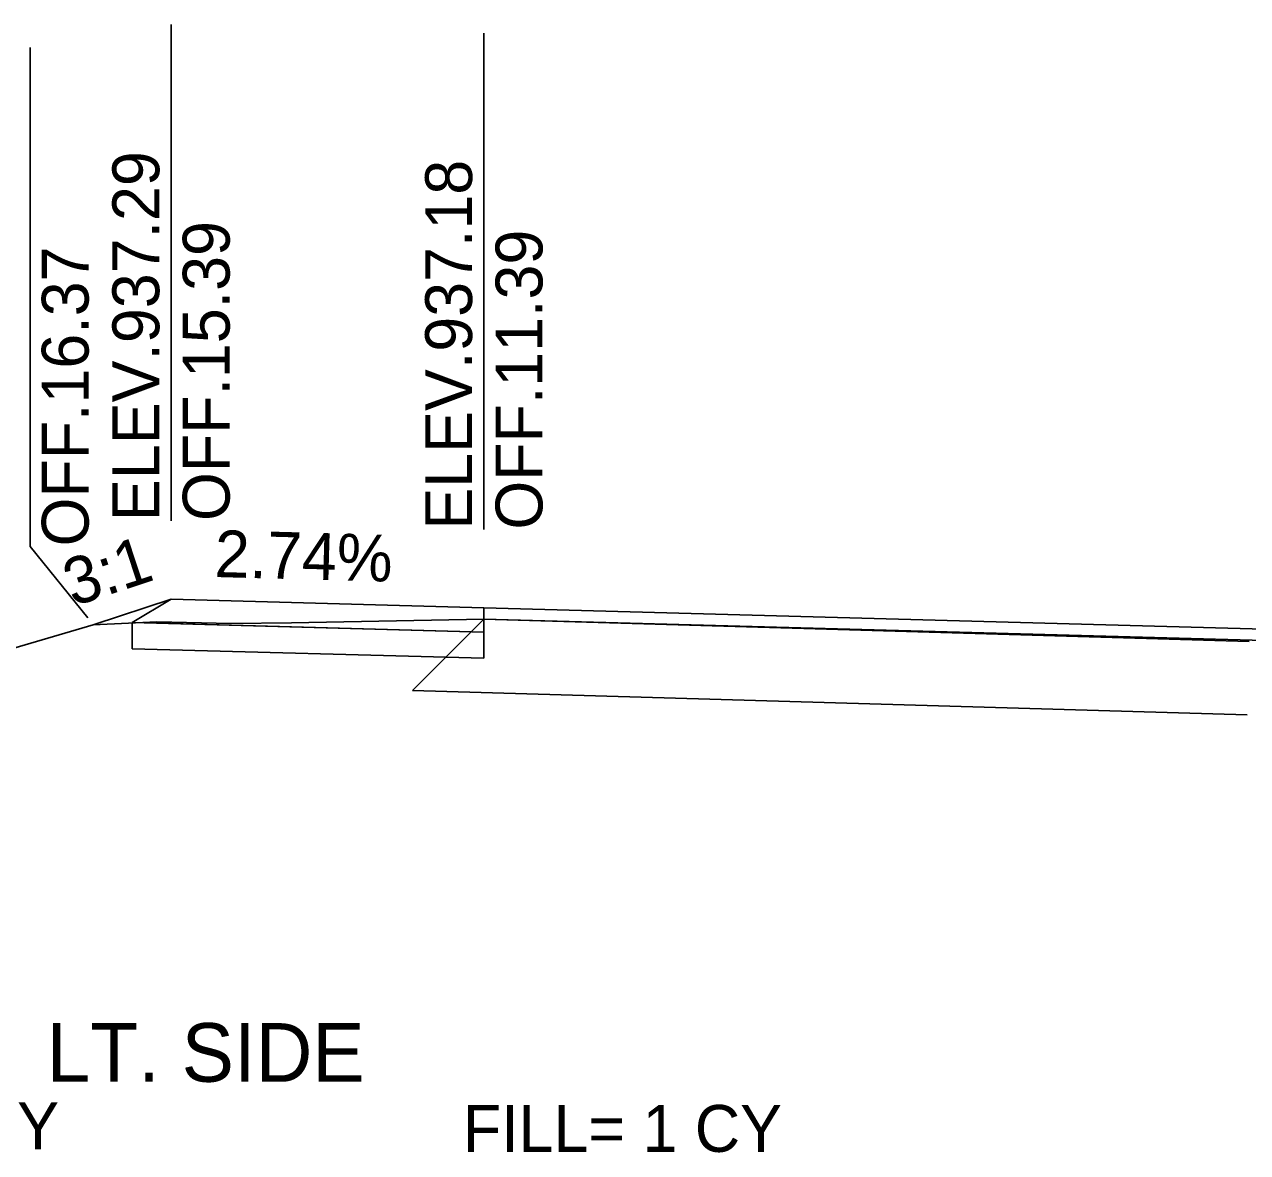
# Model space of a CAD drawing. Extents: x -4 to 359, y 0 to 1436.
# Drawn here: x 235.24 to 250.88, y 665.19 to 679.62 of the extents above; entities that cross this region are included whole.
import ezdxf

# ---------------------------------------------------------------- set-up
doc = ezdxf.new("R2010")
doc.units = 0
for name, color, linetype in [('XS-Existing subsurface-pavement', 7, 'Continuous'), ('XS-Existing surface-ground', 7, 'Continuous'), ('XS-Proposed Finish Grade', 7, 'Continuous'), ('XS-Proposed subsurface-aggregate layer 1', 7, 'Continuous'), ('XS-Proposed surface-ground', 7, 'Continuous'), ('XS-Proposed surface-pavement', 7, 'Continuous'), ('XS-Proposed surface-shoulder', 7, 'Continuous'), ('XS-Text-ditch slope', 7, 'Continuous'), ('XS-Text-earthwork labels', 7, 'Continuous'), ('XS-Text-pavement elevation', 7, 'Continuous'), ('XS-Text-profile report', 7, 'Continuous'), ('XS-Text-shoulder slope', 7, 'Continuous'), ('XS-Text-tie elevation', 7, 'Continuous'), ('XS-Text-tie offset', 7, 'Continuous')]:
    doc.layers.add(name, color=color, linetype=linetype)

msp = doc.modelspace()

# ---------------------------------------------------------------- linework, layer by layer
at = {"layer": 'XS-Existing subsurface-pavement'}
for p, q in [((241.114, 672.014), (240.203, 671.103)), ((240.203, 671.103), (250.874, 670.791))]:
    msp.add_line(p, q, dxfattribs=at)
at = {"layer": 'XS-Existing surface-ground'}
for p, q in [((233.379, 671.134), (236.118, 671.944)), ((236.118, 671.944), (236.931, 671.98)), ((236.931, 671.98), (237.883, 671.96)), ((237.883, 671.96), (238.654, 671.968)), ((238.654, 671.968), (241.114, 672.014)), ((241.114, 672.014), (250.901, 671.728))]:
    msp.add_line(p, q, dxfattribs=at)
at = {"layer": 'XS-Proposed Finish Grade'}
for points in [[(241.114, 672.16), (237.114, 672.27)], [(241.114, 672.16), (252.5, 671.847), (264.56, 671.649)]]:
    msp.add_lwpolyline(points, dxfattribs=at)
at = {"layer": 'XS-Proposed subsurface-aggregate layer 1'}
for points in [[(241.114, 671.847), (236.616, 671.971)], [(236.616, 671.971), (236.616, 671.637)], [(241.114, 671.514), (241.114, 671.847)], [(236.616, 671.637), (241.114, 671.514)]]:
    msp.add_lwpolyline(points, dxfattribs=at)
at = {"layer": 'XS-Proposed surface-ground'}
msp.add_lwpolyline([(237.114, 672.27), (236.13, 671.945)], dxfattribs=at)
at = {"layer": 'XS-Proposed surface-pavement'}
for points in [[(241.114, 672.16), (241.114, 672.014)], [(264.56, 671.649), (252.5, 671.847), (241.114, 672.16)], [(241.114, 672.014), (252.5, 671.702), (264.56, 671.503)]]:
    msp.add_lwpolyline(points, dxfattribs=at)
at = {"layer": 'XS-Proposed surface-shoulder'}
for points in [[(241.114, 672.16), (237.114, 672.27), (236.616, 671.971)], [(241.114, 671.847), (241.114, 672.16)], [(236.616, 671.971), (237.114, 671.957), (241.114, 671.847)]]:
    msp.add_lwpolyline(points, dxfattribs=at)
at = {"layer": 'XS-Text-tie offset'}
for p, q in [((237.114, 673.27), (237.114, 679.619)), ((241.114, 673.16), (241.114, 679.51)), ((235.311, 672.945), (235.311, 679.323)), ((235.311, 672.945), (236.049, 672.03))]:
    msp.add_line(p, q, dxfattribs=at)

# ---------------------------------------------------------------- texts
at = {"layer": 'XS-Text-ditch slope'}
msp.add_text('3:1', height=0.6, rotation=18.2629, dxfattribs=at).set_placement((235.863, 672.173))
at = {"layer": 'XS-Text-earthwork labels'}
for s, height, p in [('LT. SIDE', 0.75, (235.522, 666.099)), (' CUT= 2 CY           ', 0.6, (231.335, 665.234)), ('FILL= 1 CY           ', 0.6, (240.846, 665.202))]:
    msp.add_text(s, height=height, dxfattribs=at).set_placement(p)
at = {"layer": 'XS-Text-pavement elevation'}
for s, p in [('ELEV.937.29', (236.964, 673.27)), ('ELEV.937.18', (240.964, 673.16)), ('OFF.15.39', (237.864, 673.27)), ('OFF.11.39', (241.864, 673.16))]:
    msp.add_text(s, height=0.6, rotation=90, dxfattribs=at).set_placement(p)
at = {"layer": 'XS-Text-profile report'}
for s, p in [('Shldr_Surf_Asph_T1', (237.1, 672.269)), ('Pvmt_Surf_Asph_T2_L', (241.098, 672.159)), ('Fill_Slope_2_B', (236.119, 671.944)), ('Shldr_Surf_Asph_B2', (236.601, 671.97)), ('Shldr_Surf_Asph_B1', (237.1, 671.956)), ('Pvmt_Surf_Asph_T_L', (241.099, 672.013)), ('Shldr_Surf_Asph_B12', (241.098, 671.846)), ('Agg_Layer_1_B1', (236.605, 671.637)), ('Agg_Layer_1_B', (241.103, 671.513))]:
    msp.add_text(s, height=0.00167, dxfattribs=at).set_placement(p)
at = {"layer": 'XS-Text-shoulder slope'}
msp.add_text('2.74%', height=0.6, rotation=358.4288, dxfattribs=at).set_placement((237.666, 672.554))
at = {"layer": 'XS-Text-tie elevation'}
msp.add_text('OFF.16.37', height=0.6, rotation=90, dxfattribs=at).set_placement((236.061, 672.945))

doc.saveas('drawing.dxf')
